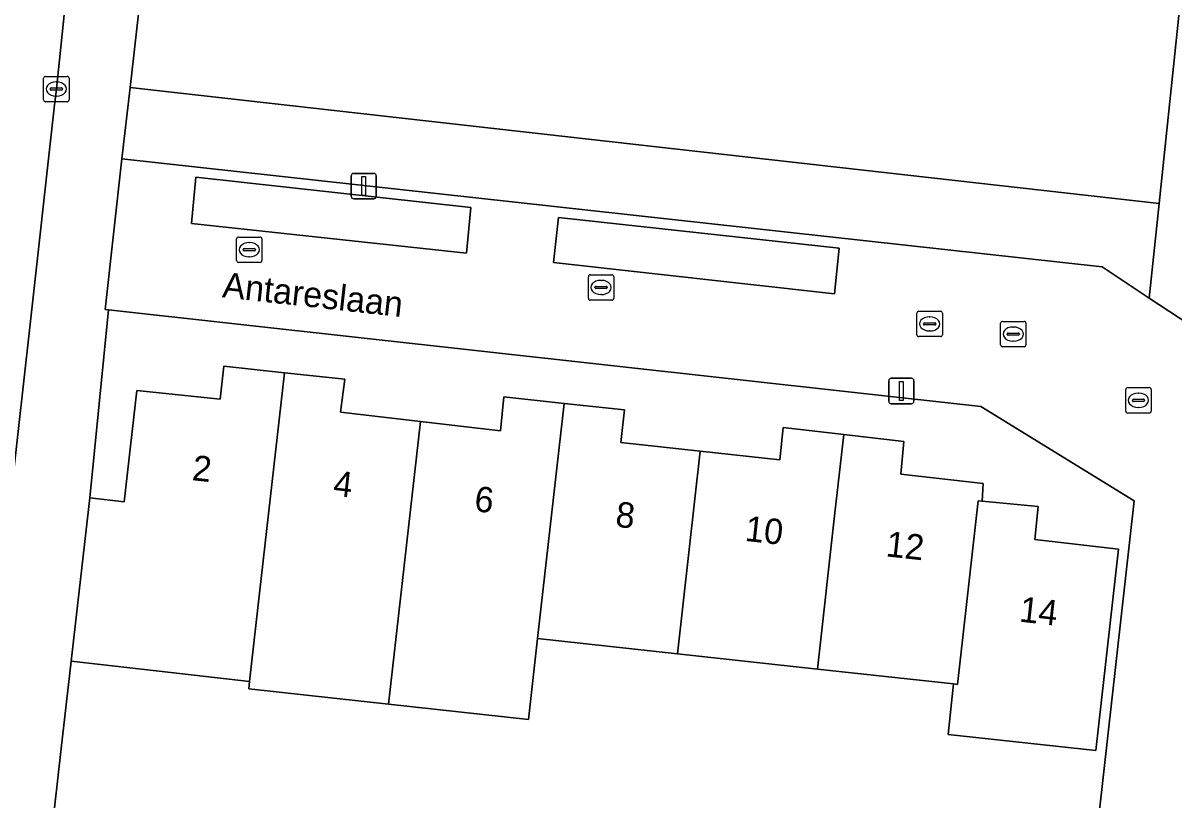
# Model space of a CAD drawing. Extents: x 161928 to 163071, y 386474 to 387428.
# Drawn here: x 162450.73 to 162496.13, y 387013.04 to 387043.67 of the extents above; entities that cross this region are included whole.
import ezdxf

# ---------------------------------------------------------------- set-up
doc = ezdxf.new("R2010")
doc.units = 0
for name, color, linetype in [('IMGEO_Brandkraan', 7, 'Continuous'), ('IMGEO_Erf', 7, 'Continuous'), ('IMGEO_Groenvoorziening', 7, 'Continuous'), ('IMGEO_Kolk', 7, 'Continuous'), ('IMGEO_Lichtmast', 7, 'Continuous'), ('IMGEO_Muur', 7, 'Continuous'), ('IMGEO_Openbare_ruimte_label', 7, 'Continuous'), ('IMGEO_Pand', 7, 'Continuous'), ('IMGEO_Pand_nummerreeks', 7, 'Continuous'), ('IMGEO_Parkeervlak_open', 7, 'Continuous'), ('IMGEO_Rijbaan_lokaal_open', 7, 'Continuous'), ('IMGEO_Rioolput', 7, 'Continuous'), ('IMGEO_Voetpad_halfverhard', 7, 'Continuous'), ('IMGEO_Voetpad_open', 7, 'Continuous')]:
    doc.layers.add(name, color=color, linetype=linetype)

msp = doc.modelspace()

# ---------------------------------------------------------------- linework, layer by layer
at = {"layer": 'IMGEO_Brandkraan'}
for p, q in [((162494.23, 387028.367), (162494.23, 387029.219)), ((162494.305, 387029.293), (162495.157, 387029.293)), ((162495.231, 387029.219), (162495.231, 387028.367)), ((162494.489, 387028.787), (162494.489, 387028.799)), ((162494.927, 387028.75), (162494.529, 387028.75)), ((162494.532, 387028.836), (162494.93, 387028.836)), ((162494.718, 387029.073), (162494.743, 387029.073)), ((162494.973, 387028.799), (162494.973, 387028.787)), ((162495.157, 387028.293), (162494.305, 387028.293)), ((162494.741, 387028.513), (162494.716, 387028.513))]:
    msp.add_line(p, q, dxfattribs=at)
for points in [[(162494.23, 387028.367), (162494.23, 387029.219)], [(162494.305, 387029.293), (162495.157, 387029.293)], [(162495.231, 387029.219), (162495.231, 387028.367)], [(162495.157, 387028.293), (162494.305, 387028.293)]]:
    msp.add_lwpolyline(points, dxfattribs=at)
for centre, radius, start, end in [((162494.307, 387029.217), 0.0765, 91.552, 178.448), ((162494.307, 387029.217), 0.0765, 91.552, 178.448), ((162495.155, 387029.217), 0.0765, 1.552, 88.448), ((162495.155, 387029.217), 0.0765, 1.552, 88.448), ((162494.529, 387028.796), 0.0403, 85.8775, 175.7526), ((162494.526, 387028.786), 0.0366, 178.938, 274.7102), ((162494.93, 387028.793), 0.043, 264.8664, 352.4533), ((162494.934, 387028.798), 0.0386, 1.7309, 96.639), ((162494.307, 387028.369), 0.0765, 181.552, 268.448), ((162494.307, 387028.369), 0.0765, 181.552, 268.448), ((162495.155, 387028.369), 0.0765, 271.552, 358.448), ((162495.155, 387028.369), 0.0765, 271.552, 358.448)]:
    msp.add_arc(centre, radius, start, end, dxfattribs=at)
for centre, major_axis, ratio, start_param, end_param in [((162494.717, 387028.793), (-0.387, 0.002), 0.722429, 4.712389, 7.853982), ((162494.742, 387028.793), (-0.39, 0.002), 0.717154, 1.570796, 4.712389)]:
    msp.add_ellipse(centre, major_axis=major_axis, ratio=ratio, start_param=start_param, end_param=end_param, dxfattribs=at)
at = {"layer": 'IMGEO_Erf'}
msp.add_lwpolyline([(162493.169, 387012.393), (162494.556, 387024.833), (162488.516, 387028.552), (162454.107, 387032.358), (162453.365, 387024.947), (162454.716, 387024.791), (162455.221, 387029.182), (162458.506, 387028.839), (162458.648, 387030.136), (162461.04, 387029.878), (162463.419, 387029.622), (162463.26, 387028.324), (162466.409, 387027.956), (162469.566, 387027.588), (162469.697, 387028.929), (162472.075, 387028.674), (162474.463, 387028.417), (162474.308, 387027.125), (162477.447, 387026.783), (162480.589, 387026.441), (162480.717, 387027.715), (162483.106, 387027.442), (162485.469, 387027.172), (162485.363, 387025.884), (162488.611, 387025.519), (162488.565, 387024.815), (162490.78, 387024.604), (162490.639, 387023.3), (162493.94, 387022.925), (162493.044, 387014.986), (162487.221, 387015.619), (162487.44, 387017.61), (162482.065, 387018.196), (162476.548, 387018.801), (162471.031, 387019.405), (162470.67, 387016.206), (162465.153, 387016.81), (162459.636, 387017.414), (162459.668, 387017.701), (162456.56, 387018.058), (162452.625, 387018.51), (162452.233, 387015.061), (162451.856, 387011.677)], dxfattribs=at)
at = {"layer": 'IMGEO_Groenvoorziening'}
msp.add_lwpolyline([(162458.728, 387074.485), (162454.962, 387041.131), (162495.545, 387036.552), (162497.412, 387054.397), (162499.259, 387071.64)], dxfattribs=at)
msp.add_lwpolyline([(162454.962, 387041.131), (162454.63, 387038.314), (162493.297, 387034.054), (162495.155, 387032.827), (162495.545, 387036.552)], close=True, dxfattribs=at)
at = {"layer": 'IMGEO_Kolk'}
for p, q in [((162451.544, 387040.64), (162451.544, 387041.492)), ((162451.619, 387041.566), (162452.471, 387041.566)), ((162452.545, 387041.492), (162452.545, 387040.64)), ((162451.803, 387041.06), (162451.803, 387041.072)), ((162452.241, 387041.023), (162451.843, 387041.023)), ((162451.846, 387041.109), (162452.244, 387041.109)), ((162452.032, 387041.346), (162452.057, 387041.346)), ((162452.287, 387041.072), (162452.287, 387041.06)), ((162452.471, 387040.566), (162451.619, 387040.566)), ((162452.055, 387040.786), (162452.03, 387040.786)), ((162459.155, 387034.304), (162459.155, 387035.156)), ((162459.23, 387035.23), (162460.082, 387035.23)), ((162460.156, 387035.156), (162460.156, 387034.304)), ((162459.414, 387034.724), (162459.414, 387034.736)), ((162459.852, 387034.687), (162459.454, 387034.687)), ((162459.457, 387034.773), (162459.855, 387034.773)), ((162459.643, 387035.01), (162459.668, 387035.01)), ((162459.898, 387034.736), (162459.898, 387034.724)), ((162460.082, 387034.23), (162459.23, 387034.23)), ((162459.666, 387034.45), (162459.641, 387034.45)), ((162473.108, 387033.742), (162473.96, 387033.742)), ((162473.033, 387032.816), (162473.033, 387033.668)), ((162473.335, 387033.285), (162473.733, 387033.285)), ((162473.521, 387033.522), (162473.546, 387033.522)), ((162474.034, 387033.668), (162474.034, 387032.816)), ((162473.292, 387033.236), (162473.292, 387033.248)), ((162473.73, 387033.199), (162473.332, 387033.199)), ((162473.544, 387032.962), (162473.519, 387032.962)), ((162473.776, 387033.248), (162473.776, 387033.236)), ((162473.96, 387032.742), (162473.108, 387032.742)), ((162485.993, 387031.381), (162485.993, 387032.233)), ((162486.068, 387032.307), (162486.92, 387032.307)), ((162486.481, 387032.087), (162486.506, 387032.087)), ((162486.994, 387032.233), (162486.994, 387031.381)), ((162486.252, 387031.801), (162486.252, 387031.813)), ((162486.69, 387031.764), (162486.292, 387031.764)), ((162486.295, 387031.85), (162486.693, 387031.85)), ((162486.504, 387031.527), (162486.479, 387031.527)), ((162486.736, 387031.813), (162486.736, 387031.801)), ((162486.92, 387031.307), (162486.068, 387031.307))]:
    msp.add_line(p, q, dxfattribs=at)
for points in [[(162451.544, 387040.64), (162451.544, 387041.492)], [(162451.619, 387041.566), (162452.471, 387041.566)], [(162452.545, 387041.492), (162452.545, 387040.64)], [(162452.471, 387040.566), (162451.619, 387040.566)], [(162459.155, 387034.304), (162459.155, 387035.156)], [(162459.23, 387035.23), (162460.082, 387035.23)], [(162460.156, 387035.156), (162460.156, 387034.304)], [(162460.082, 387034.23), (162459.23, 387034.23)], [(162473.108, 387033.742), (162473.96, 387033.742)], [(162473.033, 387032.816), (162473.033, 387033.668)], [(162474.034, 387033.668), (162474.034, 387032.816)], [(162473.96, 387032.742), (162473.108, 387032.742)], [(162485.993, 387031.381), (162485.993, 387032.233)], [(162486.068, 387032.307), (162486.92, 387032.307)], [(162486.994, 387032.233), (162486.994, 387031.381)], [(162486.92, 387031.307), (162486.068, 387031.307)]]:
    msp.add_lwpolyline(points, dxfattribs=at)
for centre, radius, start, end in [((162451.621, 387041.49), 0.0765, 91.552, 178.448), ((162451.621, 387041.49), 0.0765, 91.552, 178.448), ((162452.469, 387041.49), 0.0765, 1.552, 88.448), ((162452.469, 387041.49), 0.0765, 1.552, 88.448), ((162451.843, 387041.069), 0.0403, 85.8775, 175.7526), ((162451.84, 387041.059), 0.0366, 178.938, 274.7102), ((162452.244, 387041.066), 0.043, 264.8664, 352.4533), ((162452.248, 387041.071), 0.0386, 1.7309, 96.639), ((162451.621, 387040.642), 0.0765, 181.552, 268.448), ((162451.621, 387040.642), 0.0765, 181.552, 268.448), ((162452.469, 387040.642), 0.0765, 271.552, 358.448), ((162452.469, 387040.642), 0.0765, 271.552, 358.448), ((162459.232, 387035.154), 0.0765, 91.552, 178.448), ((162459.232, 387035.154), 0.0765, 91.552, 178.448), ((162460.08, 387035.154), 0.0765, 1.552, 88.448), ((162460.08, 387035.154), 0.0765, 1.552, 88.448), ((162459.454, 387034.733), 0.0403, 85.8775, 175.7526), ((162459.451, 387034.723), 0.0366, 178.938, 274.7102), ((162459.855, 387034.73), 0.043, 264.8664, 352.4533), ((162459.859, 387034.735), 0.0386, 1.7309, 96.639), ((162459.232, 387034.306), 0.0765, 181.552, 268.448), ((162459.232, 387034.306), 0.0765, 181.552, 268.448), ((162460.08, 387034.306), 0.0765, 271.552, 358.448), ((162460.08, 387034.306), 0.0765, 271.552, 358.448), ((162473.11, 387033.666), 0.0765, 91.552, 178.448), ((162473.11, 387033.666), 0.0765, 91.552, 178.448), ((162473.958, 387033.666), 0.0765, 1.552, 88.448), ((162473.958, 387033.666), 0.0765, 1.552, 88.448), ((162473.332, 387033.245), 0.0403, 85.8775, 175.7526), ((162473.737, 387033.247), 0.0386, 1.7309, 96.639), ((162473.329, 387033.235), 0.0366, 178.938, 274.7102), ((162473.733, 387033.242), 0.043, 264.8664, 352.4533), ((162473.11, 387032.818), 0.0765, 181.552, 268.448), ((162473.11, 387032.818), 0.0765, 181.552, 268.448), ((162473.958, 387032.818), 0.0765, 271.552, 358.448), ((162473.958, 387032.818), 0.0765, 271.552, 358.448), ((162486.07, 387032.231), 0.0765, 91.552, 178.448), ((162486.07, 387032.231), 0.0765, 91.552, 178.448), ((162486.918, 387032.231), 0.0765, 1.552, 88.448), ((162486.918, 387032.231), 0.0765, 1.552, 88.448), ((162486.292, 387031.81), 0.0403, 85.8775, 175.7526), ((162486.289, 387031.8), 0.0366, 178.938, 274.7102), ((162486.693, 387031.807), 0.043, 264.8664, 352.4533), ((162486.697, 387031.812), 0.0386, 1.7309, 96.639), ((162486.07, 387031.383), 0.0765, 181.552, 268.448), ((162486.07, 387031.383), 0.0765, 181.552, 268.448), ((162486.918, 387031.383), 0.0765, 271.552, 358.448), ((162486.918, 387031.383), 0.0765, 271.552, 358.448)]:
    msp.add_arc(centre, radius, start, end, dxfattribs=at)
for centre, major_axis, ratio, start_param, end_param in [((162452.031, 387041.066), (-0.387, 0.002), 0.722429, 4.712389, 7.853982), ((162452.056, 387041.066), (-0.39, 0.002), 0.717154, 1.570796, 4.712389), ((162459.642, 387034.73), (-0.387, 0.002), 0.722429, 4.712389, 7.853982), ((162459.667, 387034.73), (-0.39, 0.002), 0.717154, 1.570796, 4.712389), ((162473.52, 387033.242), (-0.387, 0.002), 0.722429, 4.712389, 7.853982), ((162473.545, 387033.242), (-0.39, 0.002), 0.717154, 1.570796, 4.712389), ((162486.48, 387031.807), (-0.387, 0.002), 0.722429, 4.712389, 7.853982), ((162486.505, 387031.807), (-0.39, 0.002), 0.717154, 1.570796, 4.712389)]:
    msp.add_ellipse(centre, major_axis=major_axis, ratio=ratio, start_param=start_param, end_param=end_param, dxfattribs=at)
at = {"layer": 'IMGEO_Lichtmast'}
for p, q in [((162463.675, 387036.839), (162463.675, 387037.639)), ((162463.675, 387037.639), (162463.675, 387036.839)), ((162463.775, 387037.739), (162464.565, 387037.739)), ((162464.565, 387037.739), (162463.775, 387037.739)), ((162464.665, 387037.639), (162464.665, 387036.839)), ((162464.665, 387036.839), (162464.665, 387037.639)), ((162464.565, 387036.739), (162463.775, 387036.739)), ((162463.775, 387036.739), (162464.565, 387036.739)), ((162484.982, 387029.661), (162485.772, 387029.661)), ((162485.772, 387029.661), (162484.982, 387029.661)), ((162484.882, 387028.761), (162484.882, 387029.561)), ((162484.882, 387029.561), (162484.882, 387028.761)), ((162485.872, 387029.561), (162485.872, 387028.761)), ((162485.872, 387028.761), (162485.872, 387029.561)), ((162485.772, 387028.661), (162484.982, 387028.661)), ((162484.982, 387028.661), (162485.772, 387028.661))]:
    msp.add_line(p, q, dxfattribs=at)
for points in [[(162464.095, 387037.614), (162464.245, 387037.614), (162464.245, 387036.864), (162464.095, 387036.864), (162464.095, 387037.614)], [(162485.302, 387029.536), (162485.452, 387029.536), (162485.452, 387028.786), (162485.302, 387028.786), (162485.302, 387029.536)]]:
    msp.add_lwpolyline(points, dxfattribs=at)
for centre, start, end in [((162463.775, 387037.639), 90, 180), ((162463.775, 387037.639), 90, 180), ((162464.565, 387037.639), 0, 90), ((162464.565, 387037.639), 360, 90), ((162463.775, 387036.839), 180, 270), ((162463.775, 387036.839), 180, 270), ((162464.565, 387036.839), 270, 0), ((162464.565, 387036.839), 270, 0), ((162484.982, 387029.561), 90, 180), ((162484.982, 387029.561), 90, 180), ((162485.772, 387029.561), 0, 90), ((162485.772, 387029.561), 360, 90), ((162484.982, 387028.761), 180, 270), ((162484.982, 387028.761), 180, 270), ((162485.772, 387028.761), 270, 0), ((162485.772, 387028.761), 270, 0)]:
    msp.add_arc(centre, 0.1, start, end, dxfattribs=at)
at = {"layer": 'IMGEO_Muur'}
for points in [[(162452.233, 387015.061), (162452.625, 387018.51)], [(162451.856, 387011.677), (162452.233, 387015.061)]]:
    msp.add_lwpolyline(points, dxfattribs=at)
at = {"layer": 'IMGEO_Pand'}
for points in [[(162461.04, 387029.878), (162458.648, 387030.136), (162458.506, 387028.839), (162455.221, 387029.182), (162454.716, 387024.791), (162453.365, 387024.947), (162452.625, 387018.51), (162456.56, 387018.058), (162459.668, 387017.701), (162459.996, 387020.613)], [(162466.409, 387027.956), (162463.26, 387028.324), (162463.419, 387029.622), (162461.04, 387029.878), (162459.996, 387020.613), (162459.668, 387017.701), (162459.636, 387017.414), (162465.153, 387016.81)], [(162465.153, 387016.81), (162470.67, 387016.206), (162471.031, 387019.405), (162472.075, 387028.674), (162469.697, 387028.929), (162469.566, 387027.588), (162466.409, 387027.956)], [(162471.031, 387019.405), (162476.548, 387018.801), (162477.447, 387026.783), (162474.308, 387027.125), (162474.463, 387028.417), (162472.075, 387028.674)], [(162483.106, 387027.442), (162480.717, 387027.715), (162480.589, 387026.441), (162477.447, 387026.783), (162476.548, 387018.801), (162482.065, 387018.196), (162482.759, 387024.36)], [(162488.565, 387024.815), (162488.611, 387025.519), (162485.363, 387025.884), (162485.469, 387027.172), (162483.106, 387027.442), (162482.759, 387024.36), (162482.065, 387018.196), (162487.44, 387017.61), (162487.595, 387017.593), (162488.41, 387024.83)], [(162488.41, 387024.83), (162487.595, 387017.593), (162487.44, 387017.61), (162487.221, 387015.619), (162493.044, 387014.986), (162493.94, 387022.925), (162490.639, 387023.3), (162490.78, 387024.604), (162488.565, 387024.815)]]:
    msp.add_lwpolyline(points, close=True, dxfattribs=at)
at = {"layer": 'IMGEO_Parkeervlak_open'}
for points in [[(162468.222, 387034.59), (162468.396, 387036.397), (162457.55, 387037.592), (162457.372, 387035.763)], [(162482.737, 387032.997), (162482.921, 387034.795), (162471.855, 387036.005), (162471.65, 387034.223)]]:
    msp.add_lwpolyline(points, close=True, dxfattribs=at)
at = {"layer": 'IMGEO_Rijbaan_lokaal_open'}
for points in [[(162449.191, 387015.573), (162450.98, 387031.559), (162451.961, 387040.323), (162452.045, 387041.07), (162454.054, 387060.362), (162449.032, 387060.909)], [(162496.718, 387031.794), (162495.155, 387032.827), (162493.297, 387034.054), (162454.63, 387038.314), (162453.971, 387032.373), (162454.107, 387032.358), (162488.516, 387028.552), (162494.556, 387024.833), (162493.169, 387012.393), (162497.633, 387011.9), (162499.634, 387011.679), (162500, 387011.639), (162504.029, 387011.194), (162509.838, 387010.486), (162520.476, 387009.335), (162527.635, 387008.619), (162528.32, 387014.811), (162528.024, 387014.699), (162527.774, 387014.605), (162526.085, 387014.721), (162521.372, 387015.261), (162506.372, 387016.923), (162501.754, 387017.423)]]:
    msp.add_lwpolyline(points, dxfattribs=at)
for points in [[(162468.222, 387034.59), (162457.372, 387035.763), (162457.55, 387037.592), (162468.396, 387036.397)], [(162471.65, 387034.223), (162471.855, 387036.005), (162482.921, 387034.795), (162482.737, 387032.997)]]:
    msp.add_lwpolyline(points, close=True, dxfattribs=at)
at = {"layer": 'IMGEO_Rioolput'}
for p, q in [((162489.289, 387030.977), (162489.289, 387031.829)), ((162489.364, 387031.903), (162490.216, 387031.903)), ((162489.777, 387031.683), (162489.802, 387031.683)), ((162490.29, 387031.829), (162490.29, 387030.977)), ((162489.548, 387031.397), (162489.548, 387031.409)), ((162489.986, 387031.36), (162489.588, 387031.36)), ((162489.591, 387031.446), (162489.989, 387031.446)), ((162489.8, 387031.123), (162489.775, 387031.123)), ((162490.032, 387031.409), (162490.032, 387031.397)), ((162490.216, 387030.903), (162489.364, 387030.903))]:
    msp.add_line(p, q, dxfattribs=at)
for points in [[(162489.289, 387030.977), (162489.289, 387031.829)], [(162489.364, 387031.903), (162490.216, 387031.903)], [(162490.29, 387031.829), (162490.29, 387030.977)], [(162490.216, 387030.903), (162489.364, 387030.903)]]:
    msp.add_lwpolyline(points, dxfattribs=at)
for centre, radius, start, end in [((162489.366, 387031.827), 0.0765, 91.552, 178.448), ((162489.366, 387031.827), 0.0765, 91.552, 178.448), ((162490.214, 387031.827), 0.0765, 1.552, 88.448), ((162490.214, 387031.827), 0.0765, 1.552, 88.448), ((162489.588, 387031.406), 0.0403, 85.8775, 175.7526), ((162489.585, 387031.396), 0.0366, 178.938, 274.7102), ((162489.989, 387031.403), 0.043, 264.8664, 352.4533), ((162489.993, 387031.408), 0.0386, 1.7309, 96.639), ((162489.366, 387030.979), 0.0765, 181.552, 268.448), ((162489.366, 387030.979), 0.0765, 181.552, 268.448), ((162490.214, 387030.979), 0.0765, 271.552, 358.448), ((162490.214, 387030.979), 0.0765, 271.552, 358.448)]:
    msp.add_arc(centre, radius, start, end, dxfattribs=at)
for centre, major_axis, ratio, start_param, end_param in [((162489.776, 387031.403), (-0.387, 0.002), 0.722429, 4.712389, 7.853982), ((162489.801, 387031.403), (-0.39, 0.002), 0.717154, 1.570796, 4.712389)]:
    msp.add_ellipse(centre, major_axis=major_axis, ratio=ratio, start_param=start_param, end_param=end_param, dxfattribs=at)
at = {"layer": 'IMGEO_Voetpad_halfverhard'}
msp.add_lwpolyline([(162500.751, 387071.474), (162499.259, 387071.64), (162497.412, 387054.397), (162495.545, 387036.552), (162495.155, 387032.827), (162496.718, 387031.794), (162497.147, 387036.371), (162497.977, 387045.242), (162498.559, 387051.457), (162500.406, 387068.371)], close=True, dxfattribs=at)
at = {"layer": 'IMGEO_Voetpad_open'}
for points in [[(162453.365, 387024.947), (162454.107, 387032.358), (162453.971, 387032.373), (162454.63, 387038.314), (162454.962, 387041.131), (162458.728, 387074.485), (162459.123, 387080.49), (162459.11, 387080.621), (162459.108, 387080.753), (162459.118, 387080.883), (162459.14, 387081.013), (162456.029, 387081.416)], [(162455.95, 387077.696), (162455.327, 387072.552), (162455.299, 387072.312), (162454.054, 387060.362), (162452.045, 387041.07), (162451.961, 387040.323), (162450.98, 387031.559), (162449.191, 387015.573), (162448.713, 387011.344), (162448.292, 387007.576), (162448.152, 387006.327), (162447.431, 387000), (162443.688, 386965.609)], [(162446.697, 386965.539), (162450.495, 387000), (162451.164, 387005.358), (162451.428, 387007.469), (162451.814, 387011.267), (162451.856, 387011.677), (162452.233, 387015.061), (162452.625, 387018.51), (162453.365, 387024.947)]]:
    msp.add_lwpolyline(points, dxfattribs=at)

# ---------------------------------------------------------------- texts
at = {"layer": 'IMGEO_Openbare_ruimte_label'}
msp.add_text('Antareslaan', height=1, rotation=353.6851, dxfattribs=at).set_placement((162458.564, 387032.86))
at = {"layer": 'IMGEO_Pand_nummerreeks'}
for s, rotation, p in [('2', 353.7376, (162457.37, 387025.647)), ('4', 353.7376, (162462.937, 387025.036)), ('6', 353.7395, (162468.502, 387024.425)), ('8', 353.7395, (162474.071, 387023.815)), ('10', 353.7395, (162479.178, 387023.254)), ('12', 353.7395, (162484.737, 387022.645)), ('14', 353.5189, (162490.004, 387020.071))]:
    msp.add_text(s, height=1, rotation=rotation, dxfattribs=at).set_placement(p)

doc.saveas('drawing.dxf')
